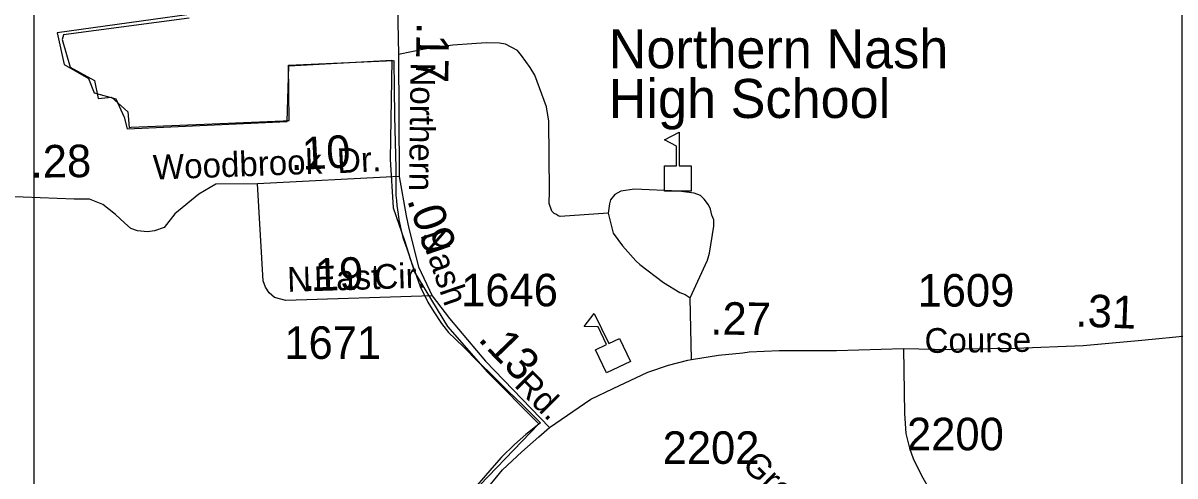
# Model space of a CAD drawing. Extents: x 2220236 to 2384410, y 720751 to 894131.
# Drawn here: x 2325357 to 2329781, y 818896 to 820637 of the extents above; entities that cross this region are included whole.
import ezdxf

# ---------------------------------------------------------------- set-up
doc = ezdxf.new("R2010")
doc.units = 0
doc.layers.add('Default', color=7, linetype='Continuous')

msp = doc.modelspace()

# ---------------------------------------------------------------- linework, layer by layer
at = {"layer": 'Default'}
for p, q in [((2326800.9, 820047), (2326257.4, 820019.2)), ((2327923.9, 819343.4), (2327919.4, 819581.3))]:
    msp.add_line(p, q, dxfattribs=at)
for points in [[(2325398.9, 823881.8), (2329807.7, 823881.8), (2329807.7, 815539.8), (2325398.9, 815539.8), (2325398.9, 823881.8)], [(2326785, 821196.6), (2326799.3, 820516.5), (2326800.9, 820047)], [(2326355.1, 820719.9), (2325487.2, 820599), (2325514.7, 820478), (2325608.1, 820423.1), (2325630, 820368.1), (2325712.4, 820346.1), (2325745.4, 820274.7), (2325756.4, 820230.7), (2326371.6, 820258.2), (2326377.1, 820472.5), (2326772.6, 820494.5), (2326767.1, 820114.1), (2326778.1, 819927.2), (2326822, 819800.7), (2326860.5, 819679.8), (2326986.8, 819470.9), (2327140.7, 819295), (2327338.4, 819097.1), (2327047.3, 818794.8)], [(2325994.2, 820655.6), (2325512, 820591.8), (2325507, 820574.2), (2325537.5, 820467.2), (2325630.5, 820416.2), (2325645, 820347.4), (2325697, 820352.1), (2325759.2, 820295.9), (2325764, 820235.6), (2325772.5, 820236.2), (2326052.2, 820248.4), (2326173.2, 820253.4), (2326355.2, 820261), (2326373.2, 820261.8), (2326379.2, 820262), (2326377.8, 820369.8), (2326376, 820475.6), (2326781, 820492.7), (2326782, 820385.8), (2326783, 820278.8), (2326788.2, 820079.2), (2326788.5, 820018.9), (2326788.8, 819975.8), (2326790.8, 819954.4), (2326792, 819935.4), (2326797.2, 819902.2), (2326800.2, 819881.2), (2326805.5, 819857.9), (2326810.2, 819833.2), (2326814.5, 819818.4), (2326816, 819812.6), (2326823.5, 819790.8), (2326829.2, 819773.8), (2326837.2, 819751.1), (2326844.2, 819730.4), (2326850.5, 819712.9), (2326859.2, 819689.6), (2326868.2, 819664.6), (2326882.5, 819624.6), (2326912, 819564.4), (2326934.8, 819527.2), (2326963.5, 819482.3), (2326991, 819447.8), (2327016, 819422.9), (2327053.5, 819387.7), (2327098.5, 819341.9), (2327148.2, 819294.2), (2327221, 819221.5), (2327274, 819171.4), (2327344, 819100.8), (2327288, 819056), (2327244.2, 819017.7), (2327194.5, 818968.1), (2327156.8, 818927), (2327101.5, 818860.6)], [(2325994.2, 820655.6), (2325512, 820591.8), (2325507, 820574.2), (2325537.5, 820467.2), (2325630.5, 820416.2), (2325645, 820347.4), (2325697, 820352.1), (2325759.2, 820295.9), (2325764, 820235.6), (2325772.5, 820236.2), (2326052.2, 820248.4), (2326173.2, 820253.4), (2326355.2, 820261), (2326373.2, 820261.8), (2326379.2, 820262), (2326377.8, 820369.8), (2326376, 820475.6), (2326781, 820492.7), (2326782, 820385.8), (2326783, 820278.8), (2326788.2, 820079.2), (2326788.5, 820018.9), (2326788.8, 819975.8), (2326790.8, 819954.4), (2326792, 819935.4), (2326797.2, 819902.2), (2326800.2, 819881.2), (2326805.5, 819857.9), (2326810.2, 819833.2), (2326814.5, 819818.4), (2326816, 819812.6), (2326823.5, 819790.8), (2326829.2, 819773.8), (2326837.2, 819751.1), (2326844.2, 819730.4), (2326850.5, 819712.9), (2326859.2, 819689.6), (2326868.2, 819664.6), (2326882.5, 819624.6), (2326912, 819564.4), (2326934.8, 819527.2), (2326963.5, 819482.3), (2326991, 819447.8), (2327016, 819422.9), (2327053.5, 819387.7), (2327098.5, 819341.9), (2327148.2, 819294.2), (2327221, 819221.5), (2327274, 819171.4), (2327344, 819100.8), (2327288, 819056), (2327244.2, 819017.7), (2327194.5, 818968.1), (2327156.8, 818927), (2327101.5, 818860.6)], [(2327604.1, 819905.8), (2327420.3, 819893.8), (2327412.2, 819895.7), (2327406.2, 819901.7), (2327396.2, 819905.5), (2327388.1, 819913.3), (2327377.9, 819943.3), (2327379.3, 819991.2), (2327376.4, 820259.2), (2327367.9, 820315), (2327322.5, 820436.4), (2327304.3, 820466.3), (2327271.6, 820512), (2327255.6, 820531.7), (2327209.3, 820555.2), (2327187.3, 820558.9), (2327135.2, 820560.4), (2327080.7, 820557.3), (2327007.3, 820551.9), (2326959.7, 820545.1), (2326898.5, 820536.9), (2326799.3, 820516.5)], [(2326800.9, 820047), (2326828.7, 819895.5), (2326839, 819847.5), (2326875.3, 819699.8), (2326927.8, 819588.6)], [(2326257.4, 820019.2), (2326097.7, 820017.5), (2326032.1, 819979.2), (2325939.6, 819904.2), (2325898.1, 819851.5), (2325861.4, 819838.8), (2325834.3, 819834), (2325796.8, 819838.1), (2325770.3, 819847.7), (2325746.5, 819869.1), (2325711.4, 819901), (2325663.5, 819939.3), (2325612.4, 819960.1), (2325553.4, 819960.1), (2325224.7, 819972.8), (2325116.1, 820007.9)], [(2326927.8, 819588.6), (2326366.2, 819570.5), (2326322.1, 819582.1), (2326302, 819599.9), (2326287.7, 819621.7), (2326279.5, 819645.6), (2326257.4, 820019.2)], [(2327919.4, 819581.3), (2327986, 819725.9), (2327993.5, 819752), (2328010.4, 819856.1), (2328010.3, 819880.1), (2328001.9, 819898), (2327997.8, 819922), (2327989.5, 819937.9), (2327973.4, 819959.7), (2327959.2, 819973.5), (2327935, 819983.3), (2327875.1, 819990.6), (2327705.1, 819998.7), (2327653.3, 819990.2), (2327629.3, 819978), (2327613.6, 819957.8), (2327609.6, 819941.8), (2327604.1, 819905.8)], [(2327604.1, 819905.8), (2327623, 819829.9), (2327659.4, 819780.4), (2327710, 819723), (2327726.2, 819709.1), (2327816.8, 819640.2), (2327879.2, 819600.9), (2327899.3, 819593.1), (2327919.4, 819581.3)], [(2326927.8, 819588.6), (2326994.8, 819501.3), (2327132.4, 819336.9), (2327378.9, 819082.4)], [(2328738.8, 819385.7), (2328917.1, 819382.2), (2328965, 819384.6), (2329169, 819386.9), (2329428.8, 819397.7), (2329654.4, 819418.1), (2330019.9, 819454.1), (2330057.8, 819456.4), (2330139.7, 819465.2), (2330407.4, 819478.1), (2330659.3, 819474.8), (2330937.1, 819455.3), (2331049.5, 819445.4), (2331561.8, 819384.6), (2332029.1, 819332)], [(2327378.9, 819082.4), (2327537, 819191), (2327623.4, 819232.3), (2327756.6, 819295.6), (2327836.4, 819322.4), (2327910, 819341.3), (2327923.9, 819343.4), (2328027.7, 819360.5), (2328121.5, 819369.5), (2328145.6, 819373.9), (2328261.4, 819379), (2328480.8, 819379), (2328738.8, 819385.7)], [(2328738.8, 819385.7), (2328742.5, 819136.7), (2328747.4, 819060), (2328761, 819003.4), (2328775.4, 818963.5), (2328807.3, 818898), (2328848, 818829.4), (2328899, 818733.7), (2328936.5, 818648.3), (2328960.5, 818555.7), (2328968.2, 818451.6), (2328965.3, 818392.2), (2328958.9, 818348.3), (2328949.3, 818297.2), (2328932.6, 818255.9)], [(2326488.6, 818020.6), (2326586.6, 818147.4), (2326758.5, 818367.9), (2326837.8, 818470.4), (2327123.2, 818827.7), (2327198.7, 818919.7), (2327272.5, 818989.2), (2327337.6, 819046.5), (2327378.9, 819082.4)]]:
    msp.add_lwpolyline(points, dxfattribs=at)
for points in [[(2327821.1, 819990.8), (2327821.1, 820088.7), (2327867.1, 820088.7), (2327867.1, 820163.8), (2327820.1, 820188), (2327876.7, 820217.2), (2327876.7, 820088.7), (2327922.8, 820088.7), (2327922.8, 819990.8)], [(2327597.8, 819292.9), (2327555.8, 819381.3), (2327597.4, 819401.1), (2327565.2, 819468.9), (2327512.3, 819470.6), (2327550.9, 819521.3), (2327606.1, 819405.2), (2327647.6, 819424.9), (2327689.7, 819336.5)]]:
    msp.add_lwpolyline(points, close=True, dxfattribs=at)

# ---------------------------------------------------------------- texts
for s, height, rotation, p in [('.17', 125, 268.9784, (2326868.8, 820640.6)), ('Northern', 95, 269.315, (2326845.3, 820485.7)), ('.10', 125, 2.928, (2326385.1, 820070.7)), ('.28', 125, 0.6097, (2325386.6, 820042.5)), ('Woodbrook', 95, 2.0912, (2325857.4, 820035)), ('Dr.', 95, 2.928, (2326565, 820059.5)), ('.09', 125, 288.9312, (2326830.9, 819957.5)), ('Nash', 95, 288.9312, (2326881.8, 819824)), ('.19', 125, 1.846, (2326433.1, 819605.9)), ('Cir.', 95, 1.846, (2326707.5, 819614.3)), ('N.', 95, 1.846, (2326372.6, 819603.5)), ('East', 95, 1.846, (2326476, 819606.8)), ('.31', 125, 357.7509, (2329397.9, 819471.2)), ('.27', 125, 359.3214, (2327996.1, 819440)), ('Course', 95, 0.6459, (2328819.8, 819369)), ('.13', 125, 313.983, (2327100.3, 819419.6)), ('Rd.', 95, 314.9793, (2327239.5, 819242.5)), ('Green', 95, 315.7856, (2328114.2, 818933.8))]:
    msp.add_text(s, height=height, rotation=rotation, dxfattribs=at).set_placement(p)
for s, height, p in [('Northern Nash', 150, (2327606.2, 820463)), ('High School', 150, (2327606.2, 820272)), ('1646', 125, (2327039.3, 819548.3)), ('1609', 125, (2328792.4, 819547.3)), ('1671', 125, (2326360.3, 819346.2)), ('2200', 125, (2328752, 818995.1)), ('2202', 125, (2327813.4, 818942.9))]:
    msp.add_text(s, height=height, dxfattribs=at).set_placement(p)

doc.saveas('drawing.dxf')
